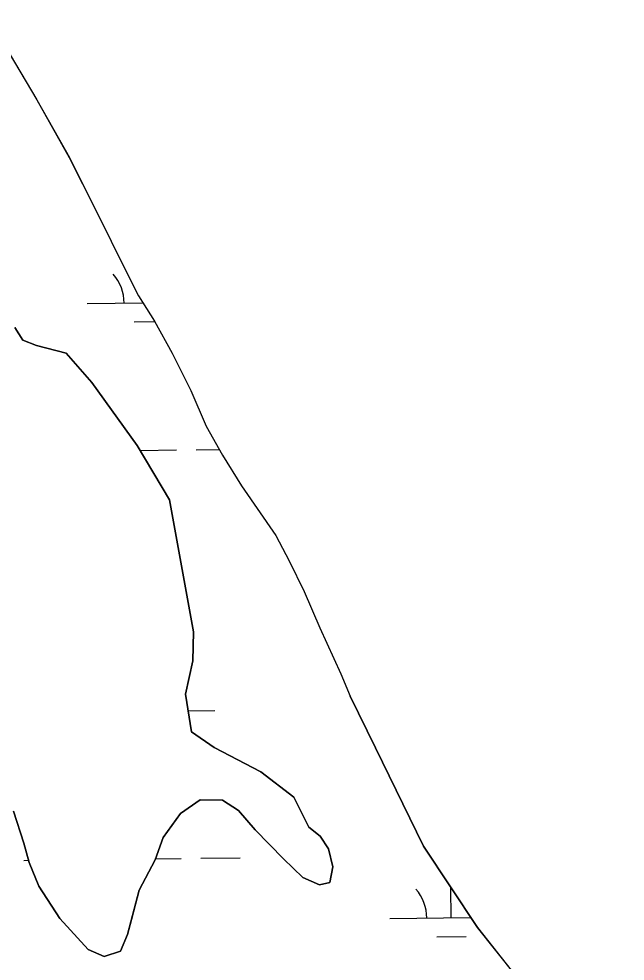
# Model space of a CAD drawing. Extents: x 3684037 to 3722149, y 433263 to 459021.
# Drawn here: x 3691103 to 3691597, y 453428 to 454195 of the extents above; entities that cross this region are included whole.
import ezdxf

# ---------------------------------------------------------------- set-up
doc = ezdxf.new("R2010")
doc.units = 0
doc.layers.add('V-TOPO-SHOR', color=7, linetype='Continuous')
doc.layers.add('V-WETL-SWMP', color=7, linetype='Continuous')

msp = doc.modelspace()

# ---------------------------------------------------------------- linework, layer by layer
at = {"layer": 'V-TOPO-SHOR'}
for points in [[(3691078.25, 454194.7), (3691117.61, 454128.88), (3691144.04, 454081.72), (3691165.5, 454038.96), (3691190.47, 453988.33), (3691200.45, 453969.17), (3691213.4, 453948.54), (3691227.86, 453922.5), (3691242.85, 453892.03), (3691255.35, 453863.02), (3691268.81, 453839.44), (3691284.26, 453814.39), (3691312.12, 453774.14), (3691323.1, 453753.5), (3691335.08, 453728.43), (3691348.09, 453698.93), (3691365.09, 453661.57), (3691372.6, 453643.38)], [(3691099.73, 453943.37), (3691106.07, 453933.18), (3691117.31, 453928.63), (3691141.45, 453922.51), (3691162.39, 453898.55), (3691199.35, 453847.29), (3691225.71, 453803.23), (3691245.2, 453695.75), (3691244.69, 453671.98), (3691238.58, 453644.88), (3691243.4, 453614.21), (3691261.96, 453601.46), (3691300.04, 453581.56), (3691326.91, 453560.93), (3691338.95, 453536.59), (3691348.23, 453529.38), (3691354.9, 453518.86), (3691358.62, 453504.36), (3691356.06, 453491.48), (3691347.82, 453489.77), (3691334.25, 453495.63), (3691318.31, 453510.71), (3691295.39, 453534.33), (3691281.76, 453550.09), (3691268.83, 453558.59), (3691250.68, 453558.8)], [(3691596.53, 453272.04), (3691573.89, 453320.58), (3691560.56, 453345.33), (3691539.18, 453375.94), (3691476.2, 453454.82), (3691432.36, 453521.01), (3691393.3, 453601.24), (3691372.6, 453643.38)], [(3691250.68, 453558.8), (3691234.57, 453547.81), (3691220.5, 453528.25), (3691214.02, 453510.06), (3691200.97, 453485.22), (3691194.52, 453461.42), (3691191.29, 453449.18), (3691185.77, 453435.61), (3691172.27, 453431.24), (3691159.36, 453437.1), (3691136.42, 453462.37), (3691119.09, 453488.67), (3691111.38, 453507.76), (3691106.99, 453523.58), (3691098.58, 453549.6)]]:
    msp.add_lwpolyline(points, dxfattribs=at)
at = {"layer": 'V-WETL-SWMP'}
for p, q in [((3691078.24, 454194.7), (3691117.61, 454128.88)), ((3691117.61, 454128.88), (3691144.03, 454081.72)), ((3691144.03, 454081.72), (3691165.5, 454038.96)), ((3691165.5, 454038.96), (3691190.47, 453988.33)), ((3691190.47, 453988.33), (3691200.45, 453969.17)), ((3691200.45, 453969.17), (3691213.4, 453948.54)), ((3691158.67, 453962.97), (3691204.01, 453963.5)), ((3691106.06, 453933.18), (3691099.73, 453943.37)), ((3691196.85, 453947.99), (3691213.6, 453948.18)), ((3691213.4, 453948.54), (3691227.86, 453922.5)), ((3691117.32, 453928.63), (3691106.06, 453933.18)), ((3691141.45, 453922.51), (3691117.32, 453928.63)), ((3691162.39, 453898.55), (3691141.45, 453922.51)), ((3691227.86, 453922.5), (3691242.85, 453892.03)), ((3691199.35, 453847.29), (3691162.39, 453898.55)), ((3691242.85, 453892.03), (3691255.35, 453863.02)), ((3691255.35, 453863.02), (3691268.81, 453839.44)), ((3691225.71, 453803.23), (3691199.35, 453847.29)), ((3691201.68, 453843.4), (3691231.22, 453843.74)), ((3691247.22, 453843.92), (3691266.13, 453844.14)), ((3691268.81, 453839.44), (3691284.26, 453814.39)), ((3691284.26, 453814.39), (3691312.12, 453774.14)), ((3691245.19, 453695.75), (3691225.71, 453803.23)), ((3691312.12, 453774.14), (3691323.1, 453753.5)), ((3691323.1, 453753.5), (3691335.09, 453728.43)), ((3691335.09, 453728.43), (3691348.09, 453698.93)), ((3691244.68, 453671.98), (3691245.19, 453695.75)), ((3691348.09, 453698.93), (3691365.09, 453661.57)), ((3691238.58, 453644.88), (3691244.68, 453671.98)), ((3691365.09, 453661.57), (3691372.6, 453643.38)), ((3691243.4, 453614.21), (3691238.58, 453644.88)), ((3691372.6, 453643.38), (3691393.3, 453601.24)), ((3691240.73, 453631.23), (3691262.54, 453631.48)), ((3691261.96, 453601.45), (3691243.4, 453614.21)), ((3691300.04, 453581.56), (3691261.96, 453601.45)), ((3691393.3, 453601.24), (3691432.36, 453521.01)), ((3691326.91, 453560.94), (3691300.04, 453581.56)), ((3691234.57, 453547.81), (3691250.68, 453558.81)), ((3691250.68, 453558.81), (3691268.83, 453558.59)), ((3691268.83, 453558.59), (3691281.76, 453550.09)), ((3691338.94, 453536.59), (3691326.91, 453560.94)), ((3691281.76, 453550.09), (3691295.39, 453534.33)), ((3691098.58, 453549.6), (3691106.99, 453523.57)), ((3691220.5, 453528.25), (3691234.57, 453547.81)), ((3691348.23, 453529.38), (3691338.94, 453536.59)), ((3691214.02, 453510.06), (3691220.5, 453528.25)), ((3691295.39, 453534.33), (3691318.31, 453510.71)), ((3691354.9, 453518.86), (3691348.23, 453529.38)), ((3691106.99, 453523.57), (3691111.38, 453507.76)), ((3691432.36, 453521.01), (3691476.2, 453454.82)), ((3691251.09, 453511.27), (3691283.09, 453511.64)), ((3691358.62, 453504.36), (3691354.9, 453518.86)), ((3691107.1, 453509.6), (3691110.86, 453509.64)), ((3691111.38, 453507.76), (3691119.09, 453488.66)), ((3691200.97, 453485.22), (3691214.02, 453510.06)), ((3691214.3, 453510.84), (3691235.09, 453511.09)), ((3691318.31, 453510.71), (3691334.25, 453495.63)), ((3691356.06, 453491.48), (3691358.62, 453504.36)), ((3691119.09, 453488.66), (3691136.42, 453462.37)), ((3691334.25, 453495.63), (3691347.82, 453489.77)), ((3691347.82, 453489.77), (3691356.06, 453491.48)), ((3691191.3, 453449.18), (3691200.97, 453485.22)), ((3691454.98, 453462.9), (3691454.7, 453487.29)), ((3691136.42, 453462.37), (3691159.36, 453437.1)), ((3691404.99, 453462.32), (3691470.73, 453463.08)), ((3691476.2, 453454.82), (3691539.18, 453375.94)), ((3691185.77, 453435.61), (3691191.3, 453449.18)), ((3691443.16, 453447.33), (3691467.16, 453447.61)), ((3691159.36, 453437.1), (3691172.26, 453431.24)), ((3691172.26, 453431.24), (3691185.77, 453435.61))]:
    msp.add_line(p, q, dxfattribs=at)
for centre, start, end in [((3691153.42, 453963.39), 359.89487, 41.43853), ((3691267.77, 453632.02), 139.89486, 139.94086), ((3691399.74, 453462.73), 359.89487, 41.43853)]:
    msp.add_arc(centre, 35.25, start, end, dxfattribs=at)

doc.saveas('drawing.dxf')
